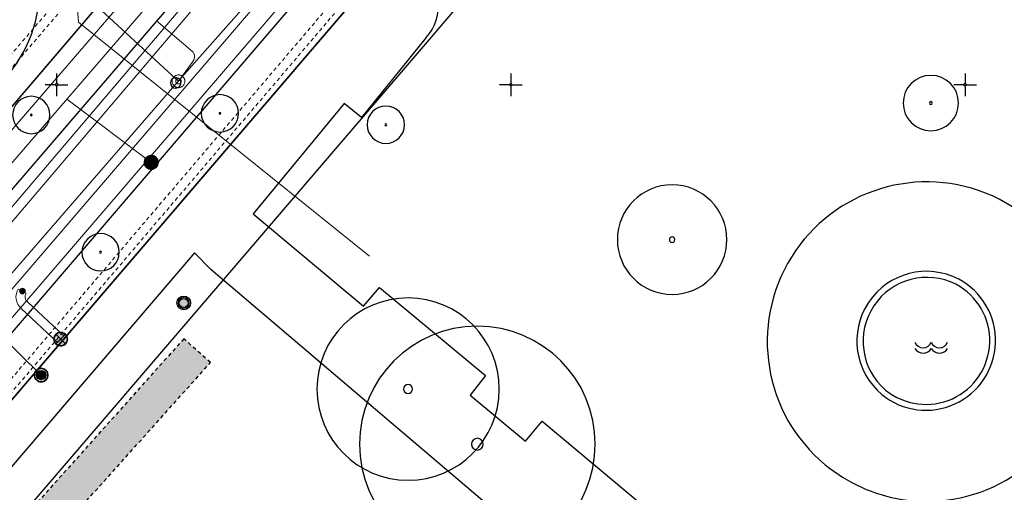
# Model space of a CAD drawing. Header units: metres. Extents: x 2695560 to 2696939, y 1260491 to 1262050.
# Tile 625 of 656: x 2696049 to 2696103, y 1261052 to 1261078. Entities that reach past the tile are written whole.
import ezdxf

# ---------------------------------------------------------------- set-up
doc = ezdxf.new("R2010")
doc.units = ezdxf.units.M
doc.linetypes.add('AUSGEZOGEN', pattern=[0])
doc.linetypes.add('VERDECKT2_S2', pattern=[0.36, 0.2, -0.16])
for name, color, linetype in [('XR$1$AV_Flächen (EO)', 7, 'AUSGEZOGEN'), ('XR$1$AV_Gebäudeflächen (EO)', 7, 'AUSGEZOGEN'), ('XR$1$AV_Koordinatennetzpunkte', 7, 'AUSGEZOGEN'), ('XR$1$AV_Linien (BB)', 7, 'AUSGEZOGEN'), ('XR$1$AV_Symbole (BB)', 7, 'AUSGEZOGEN'), ('XR$1$AW_LK_Schachtdeckel', 24, 'AUSGEZOGEN'), ('XR$1$EW_LK_Knoten', 1, 'AUSGEZOGEN'), ('XR$1$FM_LK_SW_TRASSEKNOTEN', 94, 'AUSGEZOGEN'), ('XR$1$GR_Baum', 94, 'AUSGEZOGEN'), ('XR$1$Liegenschaftsgrenzen', 7, 'AUSGEZOGEN'), ('XR$1$PFAW', 255, 'AUSGEZOGEN'), ('XR$1$PFEW', 255, 'AUSGEZOGEN'), ('XR$1$PFWA', 255, 'AUSGEZOGEN'), ('XR$1$RAEW', 8, 'AUSGEZOGEN'), ('XR$1$RP_Abstandslinie', 7, 'AUSGEZOGEN'), ('XR$1$WA_LK_Hydrant', 171, 'AUSGEZOGEN'), ('XR$1$WA_LK_Piezometer', 171, 'AUSGEZOGEN')]:
    doc.layers.add(name, color=color, linetype=linetype)
for name, color, linetype, lineweight in [('XR$2$ABW-Linie-R-genau', 4, 'AUSGEZOGEN', 18), ('XR$2$ABW-LinieFlaeche-R-genau', 4, 'AUSGEZOGEN', 18), ('XR$2$ABW-Punkt', 6, 'AUSGEZOGEN', 18), ('XR$2$ELE-Flaeche-oberirdisch', 1, 'AUSGEZOGEN', 18), ('XR$2$ELE-LinieFlaeche-genau', 1, 'AUSGEZOGEN', 18), ('XR$2$ELE-LinieFlaeche-ungenau', 1, 'VERDECKT2_S2', 18), ('XR$2$GAS-Linie-genau', 12, 'AUSGEZOGEN', 18), ('XR$2$KOM-Flaeche-U-oberirdisch', 91, 'AUSGEZOGEN', 18), ('XR$2$KOM-Linie-U-genau', 91, 'AUSGEZOGEN', 18), ('XR$2$WAS-Linie-genau', 5, 'AUSGEZOGEN', 18), ('XR$2$WAS-Punkt', 5, 'AUSGEZOGEN', 18)]:
    doc.layers.add(name, color=color, linetype=linetype, lineweight=lineweight)

# ---------------------------------------------------------------- blocks, each defined once
blk = doc.blocks.new('COMPLEXOBJECT_30')
at = {"layer": 'XR$1$AV_Linien (BB)', "color": 7, "linetype": 'AUSGEZOGEN', "transparency": 33554687}
for p, q in [((6071.351, 11085.468), (6072.466, 11084.499)), ((6109.39, 11077.952), (6110.651, 11079.489))]:
    blk.add_line(p, q, dxfattribs=at)
blk.add_lwpolyline([(6076.422, 11084.772), (6080.035, 11089.091), (6079.057, 11089.912), (6084.113, 11096.081), (6090.255, 11091.07), (6089.425, 11090.048), (6096.374, 11084.246), (6097.214, 11085.277), (6100.208, 11082.696), (6099.432, 11081.709), (6104.828, 11077.301)], dxfattribs=at)
for centre, radius, start, end in [((6074.321, 11086.414), 2.666, 225.9066, 321.9887), ((6106.809, 11079.729), 3.134, 230.7945, 325.4481)]:
    blk.add_arc(centre, radius, start, end, dxfattribs=at)
blk = doc.blocks.new('COMPLEXOBJECT_221')
at = {"layer": 'XR$1$AV_Linien (BB)', "color": 7, "linetype": 'AUSGEZOGEN', "transparency": 33554687}
blk.add_line((6037.52, 11062.1), (6053.8, 11081.13), dxfattribs=at)
blk.add_arc((6034.048, 11065.114), 4.597, 256.9491, 319.042, dxfattribs=at)
blk = doc.blocks.new('COMPLEXOBJECT_275')
at = {"layer": 'XR$1$AV_Linien (BB)', "color": 7, "linetype": 'AUSGEZOGEN', "transparency": 33554687}
for centre, radius, start, end in [((6097.898, 11060.873), 8.785, 261.0901, 230.451), ((6097.887, 11060.849), 8.759, 230.4055, 261.1357)]:
    blk.add_arc(centre, radius, start, end, dxfattribs=at)
blk = doc.blocks.new('COMPLEXOBJECT_609')
at = {"layer": 'XR$1$AV_Linien (BB)', "color": 7, "linetype": 'AUSGEZOGEN', "transparency": 33554687}
for centre, radius, start, end in [((6097.879, 11060.904), 3.835, 62.5322, 230.2294), ((6097.846, 11060.927), 3.831, 230.8253, 61.9363)]:
    blk.add_arc(centre, radius, start, end, dxfattribs=at)
blk = doc.blocks.new('COMPLEXOBJECT_620')
at = {"layer": 'XR$1$AV_Linien (BB)', "color": 7, "linetype": 'AUSGEZOGEN', "transparency": 33554687}
blk.add_lwpolyline([(6038.71, 11058.981), (6044.721, 11065.955), (6075.825, 11102.136)], dxfattribs=at)
for centre, radius, start, end in [((6071.677, 11105.427), 5.295, 321.5698, 323.8012), ((6034.513, 11061.805), 5.059, 225.1216, 326.0702)]:
    blk.add_arc(centre, radius, start, end, dxfattribs=at)
blk = doc.blocks.new('COMPLEXOBJECT_655')
at = {"layer": 'XR$1$AV_Linien (BB)', "color": 7, "linetype": 'AUSGEZOGEN', "transparency": 33554687}
blk.add_line((6068.772, 11082.458), (6069.904, 11081.523), dxfattribs=at)
for points in [[(6070.347, 11077.592), (6066.779, 11073.191), (6065.837, 11073.976), (6060.818, 11067.896), (6066.888, 11062.815), (6067.781, 11063.846), (6073.612, 11059.01), (6072.763, 11057.934), (6075.802, 11055.398), (6076.723, 11056.491), (6083.353, 11050.962)], [(6083.796, 11046.977), (6082.017, 11044.853), (6058.497, 11064.836), (6057.59, 11065.76), (6043.486, 11049.287), (6041.682, 11050.853)]]:
    blk.add_lwpolyline(points, dxfattribs=at)
for centre, radius, start, end in [((6068.363, 11079.359), 2.657, 318.315, 54.5445), ((6081.794, 11048.772), 2.689, 318.1311, 54.5556)]:
    blk.add_arc(centre, radius, start, end, dxfattribs=at)
blk = doc.blocks.new('COMPLEXOBJECT_665')
at = {"layer": 'XR$1$AV_Linien (BB)', "color": 7, "linetype": 'AUSGEZOGEN', "transparency": 33554687}
blk.add_lwpolyline([(6079.554, 11098.719), (6035.234, 11047.035), (5995.085, 11000.172)], dxfattribs=at)
blk = doc.blocks.new('COMPLEXOBJECT_884')
at = {"layer": 'XR$1$AV_Flächen (EO)', "color": 7, "linetype": 'AUSGEZOGEN', "transparency": 33554687}
for centre, radius, start, end in [((6097.879, 11060.904), 3.835, 62.5322, 230.2294), ((6097.846, 11060.927), 3.831, 230.8253, 61.9363)]:
    blk.add_arc(centre, radius, start, end, dxfattribs=at)
blk = doc.blocks.new('COMPLEXOBJECT_885')
at = {"layer": 'XR$1$AV_Flächen (EO)', "color": 7, "linetype": 'AUSGEZOGEN', "transparency": 33554687}
for centre, radius, start, end in [((6097.907, 11060.887), 3.519, 63.0748, 229.6451), ((6097.846, 11060.927), 3.511, 230.8274, 61.8925)]:
    blk.add_arc(centre, radius, start, end, dxfattribs=at)
blk = doc.blocks.new('COMPLEXOBJECT_1296')
at = {"layer": 'XR$1$Liegenschaftsgrenzen', "color": 7, "linetype": 'AUSGEZOGEN', "transparency": 33554687}
blk.add_lwpolyline([(6073.78, 11104.45), (6053.8, 11081.13), (6037.52, 11062.1)], dxfattribs=at)
blk.add_arc((6034.048, 11065.114), 4.597, 256.9491, 319.042, dxfattribs=at)
blk = doc.blocks.new('BAV2039')
at = {"color": 7, "transparency": 33554687}
for centre, radius, start, end in [((-0.225, 0.24375), 0.24375, 202.619865, 337.380135), ((0.225, 0.24375), 0.24375, 202.619865, 337.380135), ((-0.225, 0.115), 0.265, 211.890792, 328.109208), ((0.225, 0.115), 0.265, 211.890792, 328.109208)]:
    blk.add_arc(centre, radius, start, end, dxfattribs=at)
blk = doc.blocks.new('BAV2041')
at = {"color": 7, "transparency": 33554687}
for p, q in [((0, 0.5), (0, 0.05)), ((-0.05, 0), (-0.5, 0)), ((0.05, 0), (0.5, 0)), ((0, -0.05), (0, -0.5))]:
    blk.add_line(p, q, dxfattribs=at)
blk.add_circle((0, 0), 0.05, dxfattribs=at)
for start, end in [(90, 270), (270, 90)]:
    blk.add_arc((0, 0), 0.05, start, end, dxfattribs=at)
blk = doc.blocks.new('WBGR1')
at = {"color": 94, "transparency": 33554687}
for radius, start, end in [(1, 90, 270), (1, 270, 90), (0.05, 90, 270), (0.05, 270, 90)]:
    blk.add_arc((0, 0), radius, start, end, dxfattribs=at)
blk = doc.blocks.new('BAW2088')
at = {"layer": 'XR$1$PFAW', "transparency": 33554687}
blk.add_hatch(color=253, dxfattribs=at).paths.add_polyline_path([(0.51, 0), (0.5, 0.101), (0.47, 0.197), (0.421, 0.286), (0.355, 0.362), (0.275, 0.424), (0.184, 0.469), (0.086, 0.494), (-0.015, 0.499), (-0.115, 0.484), (-0.21, 0.449), (-0.296, 0.395), (-0.369, 0.326), (-0.427, 0.243), (-0.467, 0.15), (-0.487, 0.051), (-0.487, -0.051), (-0.467, -0.15), (-0.427, -0.243), (-0.369, -0.326), (-0.296, -0.395), (-0.21, -0.449), (-0.115, -0.484), (-0.015, -0.499), (0.086, -0.494), (0.184, -0.469), (0.275, -0.424), (0.355, -0.362), (0.421, -0.286), (0.47, -0.197), (0.5, -0.101)])
at = {"transparency": 33554687}
for start, end in [(91.19481, 268.80519), (268.80519, 91.19481)]:
    blk.add_arc((0.01, 0), 0.5, start, end, dxfattribs=at)
at = {"layer": 'XR$1$PFAW', "transparency": 33554687}
blk.add_circle((0.01, 0), 0.5, dxfattribs=at)
blk = doc.blocks.new('BWA2009')
at = {"true_color": 0x000000, "transparency": 33554687}
blk.add_hatch(color=18, dxfattribs=at).paths.add_polyline_path([(0.333, 0), (0.327, 0.067), (0.306, 0.131), (0.274, 0.19), (0.23, 0.242), (0.176, 0.283), (0.116, 0.313), (0.05, 0.329), (-0.017, 0.333), (-0.084, 0.323), (-0.147, 0.299), (-0.204, 0.264), (-0.253, 0.217), (-0.291, 0.162), (-0.318, 0.1), (-0.332, 0.034), (-0.332, -0.034), (-0.318, -0.1), (-0.291, -0.162), (-0.253, -0.217), (-0.204, -0.264), (-0.147, -0.299), (-0.084, -0.323), (-0.017, -0.333), (0.05, -0.329), (0.116, -0.313), (0.176, -0.283), (0.23, -0.242), (0.274, -0.19), (0.306, -0.131), (0.327, -0.067)])
at = {"layer": 'XR$1$PFWA', "transparency": 33554687}
blk.add_hatch(color=7, dxfattribs=at).paths.add_polyline_path([(0.5, 0), (0.49, 0.101), (0.459, 0.197), (0.41, 0.286), (0.344, 0.362), (0.264, 0.424), (0.174, 0.469), (0.076, 0.494), (-0.025, 0.499), (-0.125, 0.484), (-0.22, 0.449), (-0.306, 0.395), (-0.379, 0.326), (-0.437, 0.243), (-0.477, 0.15), (-0.497, 0.051), (-0.497, -0.051), (-0.477, -0.15), (-0.437, -0.243), (-0.379, -0.326), (-0.306, -0.395), (-0.22, -0.449), (-0.125, -0.484), (-0.025, -0.499), (0.076, -0.494), (0.174, -0.469), (0.264, -0.424), (0.344, -0.362), (0.41, -0.286), (0.459, -0.197), (0.49, -0.101)])
at = {"transparency": 33554687}
blk.add_circle((0, 0), 0.333, dxfattribs=at)
for start, end in [(90, 180), (180, 270), (0, 90), (270, 0)]:
    blk.add_arc((0, 0), 0.5, start, end, dxfattribs=at)
at = {"layer": 'XR$1$PFWA', "transparency": 33554687}
blk.add_circle((0, 0), 0.5, dxfattribs=at)
blk = doc.blocks.new('BWA1376')
at = {"true_color": 0x000000, "transparency": 33554687}
h = blk.add_hatch(color=18, dxfattribs=at)
h.paths.add_polyline_path([(0.5, 0), (0.49, 0.101), (0.459, 0.197), (0.41, 0.286), (0.344, 0.362), (0.264, 0.424), (0.174, 0.469), (0.076, 0.494), (-0.025, 0.499), (-0.125, 0.484), (-0.22, 0.449), (-0.306, 0.395), (-0.379, 0.326), (-0.437, 0.243), (-0.477, 0.15), (-0.497, 0.051), (-0.497, -0.051), (-0.477, -0.15), (-0.437, -0.243), (-0.379, -0.326), (-0.306, -0.395), (-0.22, -0.449), (-0.125, -0.484), (-0.025, -0.499), (0.076, -0.494), (0.174, -0.469), (0.264, -0.424), (0.344, -0.362), (0.41, -0.286), (0.459, -0.197), (0.49, -0.101)])
h.paths.add_polyline_path([(0.326, 0.067), (0.333, 0), (0.326, -0.067), (0.306, -0.131), (0.273, -0.19), (0.229, -0.241), (0.176, -0.283), (0.116, -0.312), (0.05, -0.329), (-0.017, -0.333), (-0.083, -0.322), (-0.147, -0.299), (-0.204, -0.263), (-0.253, -0.217), (-0.291, -0.162), (-0.318, -0.1), (-0.331, -0.034), (-0.331, 0.034), (-0.318, 0.1), (-0.291, 0.162), (-0.253, 0.217), (-0.204, 0.263), (-0.147, 0.299), (-0.083, 0.322), (-0.017, 0.333), (0.05, 0.329), (0.116, 0.312), (0.176, 0.283), (0.229, 0.241), (0.273, 0.19), (0.306, 0.131)], flags=16)
at = {"layer": 'XR$1$PFWA', "transparency": 33554687}
blk.add_hatch(color=7, dxfattribs=at).paths.add_polyline_path([(0.5, 0), (0.49, 0.101), (0.459, 0.197), (0.41, 0.286), (0.344, 0.362), (0.264, 0.424), (0.174, 0.469), (0.076, 0.494), (-0.025, 0.499), (-0.125, 0.484), (-0.22, 0.449), (-0.306, 0.395), (-0.379, 0.326), (-0.437, 0.243), (-0.477, 0.15), (-0.497, 0.051), (-0.497, -0.051), (-0.477, -0.15), (-0.437, -0.243), (-0.379, -0.326), (-0.306, -0.395), (-0.22, -0.449), (-0.125, -0.484), (-0.025, -0.499), (0.076, -0.494), (0.174, -0.469), (0.264, -0.424), (0.344, -0.362), (0.41, -0.286), (0.459, -0.197), (0.49, -0.101)])
at = {"transparency": 33554687}
for radius in [0.5, 0.333]:
    blk.add_circle((0, 0), radius, dxfattribs=at)
blk = doc.blocks.new('BEWLP2549_S')
at = {"layer": 'XR$1$PFEW', "transparency": 33554687}
blk.add_hatch(color=7, dxfattribs=at).paths.add_polyline_path([(0.5, 0), (0.49, 0.101), (0.459, 0.197), (0.41, 0.286), (0.344, 0.362), (0.264, 0.424), (0.174, 0.469), (0.076, 0.494), (-0.025, 0.499), (-0.125, 0.484), (-0.22, 0.449), (-0.306, 0.395), (-0.379, 0.326), (-0.437, 0.243), (-0.477, 0.15), (-0.497, 0.051), (-0.497, -0.051), (-0.477, -0.15), (-0.437, -0.243), (-0.379, -0.326), (-0.306, -0.395), (-0.22, -0.449), (-0.125, -0.484), (-0.025, -0.499), (0.076, -0.494), (0.174, -0.469), (0.264, -0.424), (0.344, -0.362), (0.41, -0.286), (0.459, -0.197), (0.49, -0.101)])
at = {"color": 1, "transparency": 33554687}
for p, q in [((0.354, -0.354), (-0.354, 0.354)), ((-0.354, -0.354), (0.354, 0.354))]:
    blk.add_line(p, q, dxfattribs=at)
for start, end in [(91.38095, 268.61905), (268.61905, 91.38095)]:
    blk.add_arc((0, 0), 0.5, start, end, dxfattribs=at)
at = {"layer": 'XR$1$PFEW', "transparency": 33554687}
blk.add_circle((0, 0), 0.5, dxfattribs=at)
blk = doc.blocks.new('BEW957')
at = {"layer": 'XR$1$RAEW', "transparency": 33554687}
blk.add_hatch(color=1, dxfattribs=at).paths.add_polyline_path([(-0.5, 0), (-0.5, -0.05), (-0.49, -0.1), (-0.48, -0.15), (-0.46, -0.2), (-0.44, -0.24), (-0.41, -0.29), (-0.38, -0.33), (-0.34, -0.36), (-0.31, -0.4), (-0.26, -0.42), (-0.22, -0.45), (-0.17, -0.47), (-0.13, -0.48), (-0.08, -0.49), (-0.03, -0.5), (0.03, -0.5), (0.08, -0.49), (0.13, -0.48), (0.17, -0.47), (0.22, -0.45), (0.26, -0.42), (0.31, -0.4), (0.34, -0.36), (0.38, -0.33), (0.41, -0.29), (0.44, -0.24), (0.46, -0.2), (0.48, -0.15), (0.49, -0.1), (0.5, -0.05), (0.5, 0), (0.5, 0.05), (0.49, 0.1), (0.48, 0.15), (0.46, 0.2), (0.44, 0.24), (0.41, 0.29), (0.38, 0.33), (0.34, 0.36), (0.31, 0.4), (0.26, 0.42), (0.22, 0.45), (0.17, 0.47), (0.13, 0.48), (0.08, 0.49), (0.03, 0.5), (-0.03, 0.5), (-0.08, 0.49), (-0.13, 0.48), (-0.17, 0.47), (-0.22, 0.45), (-0.26, 0.42), (-0.31, 0.4), (-0.34, 0.36), (-0.38, 0.33), (-0.41, 0.29), (-0.44, 0.24), (-0.46, 0.2), (-0.48, 0.15), (-0.49, 0.1), (-0.5, 0.05)])
at = {"color": 1, "transparency": 33554687}
for start, end in [(90, 180), (180, 270), (0, 90), (270, 0)]:
    blk.add_arc((0, 0), 0.5, start, end, dxfattribs=at)
at = {"layer": 'XR$1$RAEW', "color": 1, "transparency": 33554687}
blk.add_circle((0, 0), 0.5, dxfattribs=at)
blk = doc.blocks.new('BWFM16')
at = {"color": 94, "transparency": 33554687}
for start, end in [(91.19481, 268.80519), (268.80519, 91.19481)]:
    blk.add_arc((0.01, 0), 0.5, start, end, dxfattribs=at)
blk = doc.blocks.new('WAS-OBERFLURHYDRANT')
at = {"layer": 'XR$2$WAS-Punkt', "linetype": 'AUSGEZOGEN', "transparency": 33554687}
blk.add_hatch(color=5, dxfattribs=at).paths.add_polyline_path([(0, -200), (20, -199), (40, -196), (60, -191), (79, -184), (97, -175), (114, -164), (130, -152), (145, -138), (158, -122), (170, -106), (180, -88), (188, -69), (194, -50), (198, -30), (200, -10), (200, 10), (198, 30), (194, 50), (188, 69), (180, 88), (170, 106), (158, 122), (145, 138), (130, 152), (114, 164), (97, 175), (79, 184), (60, 191), (40, 196), (20, 199), (0, 200), (-20, 199), (-40, 196), (-60, 191), (-79, 184), (-97, 175), (-114, 164), (-130, 152), (-145, 138), (-158, 122), (-170, 106), (-180, 88), (-188, 69), (-194, 50), (-198, 30), (-200, 10), (-200, -10), (-198, -30), (-194, -50), (-188, -69), (-180, -88), (-170, -106), (-158, -122), (-145, -138), (-130, -152), (-114, -164), (-97, -175), (-79, -184), (-60, -191), (-40, -196), (-20, -199)])
at = {"layer": 'XR$2$WAS-Punkt', "linetype": 'AUSGEZOGEN', "lineweight": 25, "transparency": 33554687}
for points in [[(-196, 39, 2500), (0, 0, 2500), (-200, 0, 2500)], [(-196, 39), (0, 0), (-200, 0)], [(-196, 39, 2500), (-196, 39), (-200, 0), (-200, 0, 2500)], [(-200, 0, 2500), (0, 0, 2500), (-196, -39, 2500)], [(-200, 0), (0, 0), (-196, -39)], [(-185, 77, 2500), (0, 0, 2500), (-196, 39, 2500)], [(-185, 77), (0, 0), (-196, 39)], [(-185, 77, 2500), (-185, 77), (-196, 39), (-196, 39, 2500)], [(-196, -39, 2500), (0, 0, 2500), (-185, -77, 2500)], [(-196, -39), (0, 0), (-185, -77)], [(-166, 111, 2500), (0, 0, 2500), (-185, 77, 2500)], [(-166, 111), (0, 0), (-185, 77)], [(-166, 111, 2500), (-166, 111), (-185, 77), (-185, 77, 2500)], [(-185, -77, 2500), (0, 0, 2500), (-166, -111, 2500)], [(-185, -77), (0, 0), (-166, -111)], [(-141, 141, 2500), (0, 0, 2500), (-166, 111, 2500)], [(-141, 141), (0, 0), (-166, 111)], [(-141, 141, 2500), (-141, 141), (-166, 111), (-166, 111, 2500)], [(-166, -111, 2500), (0, 0, 2500), (-141, -141, 2500)], [(-166, -111), (0, 0), (-141, -141)], [(-111, 166, 2500), (0, 0, 2500), (-141, 141, 2500)], [(-111, 166), (0, 0), (-141, 141)], [(-111, 166, 2500), (-111, 166), (-141, 141), (-141, 141, 2500)], [(-141, -141, 2500), (0, 0, 2500), (-111, -166, 2500)], [(-141, -141), (0, 0), (-111, -166)], [(-77, 185, 2500), (0, 0, 2500), (-111, 166, 2500)], [(-77, 185), (0, 0), (-111, 166)], [(-77, 185, 2500), (-77, 185), (-111, 166), (-111, 166, 2500)], [(-111, -166, 2500), (0, 0, 2500), (-77, -185, 2500)], [(-111, -166), (0, 0), (-77, -185)], [(-39, 196, 2500), (0, 0, 2500), (-77, 185, 2500)], [(-39, 196), (0, 0), (-77, 185)], [(-39, 196, 2500), (-39, 196), (-77, 185), (-77, 185, 2500)], [(-77, -185, 2500), (0, 0, 2500), (-39, -196, 2500)], [(-77, -185), (0, 0), (-39, -196)], [(0, 200, 2500), (0, 0, 2500), (-39, 196, 2500)], [(0, 200), (0, 0), (-39, 196)], [(0, 200, 2500), (0, 200), (-39, 196), (-39, 196, 2500)], [(-39, -196, 2500), (0, 0, 2500), (0, -200, 2500)], [(-39, -196), (0, 0), (0, -200)], [(39, 196, 2500), (0, 0, 2500), (0, 200, 2500)], [(39, 196), (0, 0), (0, 200)], [(39, 196, 2500), (39, 196), (0, 200), (0, 200, 2500)], [(77, 185, 2500), (0, 0, 2500), (39, 196, 2500)], [(77, 185), (0, 0), (39, 196)], [(111, 166, 2500), (0, 0, 2500), (77, 185, 2500)], [(111, 166), (0, 0), (77, 185)], [(141, 141, 2500), (0, 0, 2500), (111, 166, 2500)], [(141, 141), (0, 0), (111, 166)], [(166, 111, 2500), (0, 0, 2500), (141, 141, 2500)], [(166, 111), (0, 0), (141, 141)], [(185, 77, 2500), (0, 0, 2500), (166, 111, 2500)], [(185, 77), (0, 0), (166, 111)], [(196, 39, 2500), (0, 0, 2500), (185, 77, 2500)], [(196, 39), (0, 0), (185, 77)], [(200, 0, 2500), (0, 0, 2500), (196, 39, 2500)], [(200, 0), (0, 0), (196, 39)], [(0, -200, 2500), (0, 0, 2500), (39, -196, 2500)], [(39, -196, 2500), (0, 0, 2500), (77, -185, 2500)], [(77, -185, 2500), (0, 0, 2500), (111, -166, 2500)], [(111, -166, 2500), (0, 0, 2500), (141, -141, 2500)], [(141, -141, 2500), (0, 0, 2500), (166, -111, 2500)], [(166, -111, 2500), (0, 0, 2500), (185, -77, 2500)], [(185, -77, 2500), (0, 0, 2500), (196, -39, 2500)], [(196, -39, 2500), (0, 0, 2500), (200, 0, 2500)], [(0, -200), (0, 0), (39, -196)], [(39, -196), (0, 0), (77, -185)], [(77, -185), (0, 0), (111, -166)], [(111, -166), (0, 0), (141, -141)], [(141, -141), (0, 0), (166, -111)], [(166, -111), (0, 0), (185, -77)], [(185, -77), (0, 0), (196, -39)], [(196, -39), (0, 0), (200, 0)], [(77, 185, 2500), (77, 185), (39, 196), (39, 196, 2500)], [(111, 166, 2500), (111, 166), (77, 185), (77, 185, 2500)], [(141, 141, 2500), (141, 141), (111, 166), (111, 166, 2500)], [(166, 111, 2500), (166, 111), (141, 141), (141, 141, 2500)], [(185, 77, 2500), (185, 77), (166, 111), (166, 111, 2500)], [(196, 39, 2500), (196, 39), (185, 77), (185, 77, 2500)], [(200, 0, 2500), (200, 0), (196, 39), (196, 39, 2500)], [(-200, 0, 2500), (-200, 0), (-196, -39), (-196, -39, 2500)], [(-196, -39, 2500), (-196, -39), (-185, -77), (-185, -77, 2500)], [(-185, -77, 2500), (-185, -77), (-166, -111), (-166, -111, 2500)], [(-166, -111, 2500), (-166, -111), (-141, -141), (-141, -141, 2500)], [(-141, -141, 2500), (-141, -141), (-111, -166), (-111, -166, 2500)], [(-111, -166, 2500), (-111, -166), (-77, -185), (-77, -185, 2500)], [(-77, -185, 2500), (-77, -185), (-39, -196), (-39, -196, 2500)], [(-39, -196, 2500), (-39, -196), (0, -200), (0, -200, 2500)], [(0, -200, 2500), (0, -200), (39, -196), (39, -196, 2500)], [(39, -196, 2500), (39, -196), (77, -185), (77, -185, 2500)], [(77, -185, 2500), (77, -185), (111, -166), (111, -166, 2500)], [(111, -166, 2500), (111, -166), (141, -141), (141, -141, 2500)], [(141, -141, 2500), (141, -141), (166, -111), (166, -111, 2500)], [(166, -111, 2500), (166, -111), (185, -77), (185, -77, 2500)], [(185, -77, 2500), (185, -77), (196, -39), (196, -39, 2500)], [(196, -39, 2500), (196, -39), (200, 0), (200, 0, 2500)]]:
    blk.add_3dface(points, dxfattribs=at)
blk = doc.blocks.new('WAS-SCHACHT')
at = {"layer": 'XR$2$WAS-Punkt', "linetype": 'AUSGEZOGEN', "transparency": 33554687}
blk.add_circle((0, 0, 502500), 300, dxfattribs=at)
blk = doc.blocks.new('ABW-SCHLAMMSAMMLER_RUND')
at = {"layer": 'XR$2$ABW-Punkt', "linetype": 'AUSGEZOGEN', "lineweight": 13, "transparency": 33554687}
for p, q in [((-70, 75, 2500), (70, 75, 2500)), ((-70, -75, 2500), (70, -75, 2500))]:
    blk.add_line(p, q, dxfattribs=at)
blk.add_polyline3d([(90, 0, 2500), (0, 0, 2500), (-90, 0, 2500)], dxfattribs=at)
at = {"layer": 'XR$2$ABW-Punkt', "linetype": 'AUSGEZOGEN', "lineweight": 25, "transparency": 33554687}
for points in [[(-147, 29, 2500), (0, 0, 2500), (-150, 0, 2500)], [(-147, 29), (0, 0), (-150, 0)], [(-147, 29, 2500), (-147, 29), (-150, 0), (-150, 0, 2500)], [(-150, 0, 2500), (0, 0, 2500), (-147, -29, 2500)], [(-150, 0), (0, 0), (-147, -29)], [(-139, 57, 2500), (0, 0, 2500), (-147, 29, 2500)], [(-139, 57), (0, 0), (-147, 29)], [(-139, 57, 2500), (-139, 57), (-147, 29), (-147, 29, 2500)], [(-147, -29, 2500), (0, 0, 2500), (-139, -57, 2500)], [(-147, -29), (0, 0), (-139, -57)], [(-125, 83, 2500), (0, 0, 2500), (-139, 57, 2500)], [(-125, 83), (0, 0), (-139, 57)], [(-125, 83, 2500), (-125, 83), (-139, 57), (-139, 57, 2500)], [(-139, -57, 2500), (0, 0, 2500), (-125, -83, 2500)], [(-139, -57), (0, 0), (-125, -83)], [(-106, 106, 2500), (0, 0, 2500), (-125, 83, 2500)], [(-106, 106), (0, 0), (-125, 83)], [(-106, 106, 2500), (-106, 106), (-125, 83), (-125, 83, 2500)], [(-125, -83, 2500), (0, 0, 2500), (-106, -106, 2500)], [(-125, -83), (0, 0), (-106, -106)], [(-83, 125, 2500), (0, 0, 2500), (-106, 106, 2500)], [(-83, 125), (0, 0), (-106, 106)], [(-83, 125, 2500), (-83, 125), (-106, 106), (-106, 106, 2500)], [(-106, -106, 2500), (0, 0, 2500), (-83, -125, 2500)], [(-106, -106), (0, 0), (-83, -125)], [(-57, 139, 2500), (0, 0, 2500), (-83, 125, 2500)], [(-57, 139), (0, 0), (-83, 125)], [(-57, 139, 2500), (-57, 139), (-83, 125), (-83, 125, 2500)], [(-83, -125, 2500), (0, 0, 2500), (-57, -139, 2500)], [(-83, -125), (0, 0), (-57, -139)], [(-29, 147, 2500), (0, 0, 2500), (-57, 139, 2500)], [(-29, 147), (0, 0), (-57, 139)], [(-29, 147, 2500), (-29, 147), (-57, 139), (-57, 139, 2500)], [(-57, -139, 2500), (0, 0, 2500), (-29, -147, 2500)], [(-57, -139), (0, 0), (-29, -147)], [(0, 150, 2500), (0, 0, 2500), (-29, 147, 2500)], [(0, 150), (0, 0), (-29, 147)], [(0, 150, 2500), (0, 150), (-29, 147), (-29, 147, 2500)], [(-29, -147, 2500), (0, 0, 2500), (0, -150, 2500)], [(-29, -147), (0, 0), (0, -150)], [(29, 147, 2500), (0, 0, 2500), (0, 150, 2500)], [(29, 147), (0, 0), (0, 150)], [(29, 147, 2500), (29, 147), (0, 150), (0, 150, 2500)], [(57, 139, 2500), (0, 0, 2500), (29, 147, 2500)], [(57, 139), (0, 0), (29, 147)], [(83, 125, 2500), (0, 0, 2500), (57, 139, 2500)], [(83, 125), (0, 0), (57, 139)], [(106, 106, 2500), (0, 0, 2500), (83, 125, 2500)], [(106, 106), (0, 0), (83, 125)], [(125, 83, 2500), (0, 0, 2500), (106, 106, 2500)], [(125, 83), (0, 0), (106, 106)], [(139, 57, 2500), (0, 0, 2500), (125, 83, 2500)], [(139, 57), (0, 0), (125, 83)], [(147, 29, 2500), (0, 0, 2500), (139, 57, 2500)], [(147, 29), (0, 0), (139, 57)], [(150, 0, 2500), (0, 0, 2500), (147, 29, 2500)], [(150, 0), (0, 0), (147, 29)], [(0, -150, 2500), (0, 0, 2500), (29, -147, 2500)], [(29, -147, 2500), (0, 0, 2500), (57, -139, 2500)], [(57, -139, 2500), (0, 0, 2500), (83, -125, 2500)], [(83, -125, 2500), (0, 0, 2500), (106, -106, 2500)], [(106, -106, 2500), (0, 0, 2500), (125, -83, 2500)], [(125, -83, 2500), (0, 0, 2500), (139, -57, 2500)], [(139, -57, 2500), (0, 0, 2500), (147, -29, 2500)], [(147, -29, 2500), (0, 0, 2500), (150, 0, 2500)], [(0, -150), (0, 0), (29, -147)], [(29, -147), (0, 0), (57, -139)], [(57, -139), (0, 0), (83, -125)], [(83, -125), (0, 0), (106, -106)], [(106, -106), (0, 0), (125, -83)], [(125, -83), (0, 0), (139, -57)], [(139, -57), (0, 0), (147, -29)], [(147, -29), (0, 0), (150, 0)], [(57, 139, 2500), (57, 139), (29, 147), (29, 147, 2500)], [(83, 125, 2500), (83, 125), (57, 139), (57, 139, 2500)], [(106, 106, 2500), (106, 106), (83, 125), (83, 125, 2500)], [(125, 83, 2500), (125, 83), (106, 106), (106, 106, 2500)], [(139, 57, 2500), (139, 57), (125, 83), (125, 83, 2500)], [(147, 29, 2500), (147, 29), (139, 57), (139, 57, 2500)], [(150, 0, 2500), (150, 0), (147, 29), (147, 29, 2500)], [(-150, 0, 2500), (-150, 0), (-147, -29), (-147, -29, 2500)], [(-147, -29, 2500), (-147, -29), (-139, -57), (-139, -57, 2500)], [(-139, -57, 2500), (-139, -57), (-125, -83), (-125, -83, 2500)], [(-125, -83, 2500), (-125, -83), (-106, -106), (-106, -106, 2500)], [(-106, -106, 2500), (-106, -106), (-83, -125), (-83, -125, 2500)], [(-83, -125, 2500), (-83, -125), (-57, -139), (-57, -139, 2500)], [(-57, -139, 2500), (-57, -139), (-29, -147), (-29, -147, 2500)], [(-29, -147, 2500), (-29, -147), (0, -150), (0, -150, 2500)], [(0, -150, 2500), (0, -150), (29, -147), (29, -147, 2500)], [(29, -147, 2500), (29, -147), (57, -139), (57, -139, 2500)], [(57, -139, 2500), (57, -139), (83, -125), (83, -125, 2500)], [(83, -125, 2500), (83, -125), (106, -106), (106, -106, 2500)], [(106, -106, 2500), (106, -106), (125, -83), (125, -83, 2500)], [(125, -83, 2500), (125, -83), (139, -57), (139, -57, 2500)], [(139, -57, 2500), (139, -57), (147, -29), (147, -29, 2500)], [(147, -29, 2500), (147, -29), (150, 0), (150, 0, 2500)]]:
    blk.add_3dface(points, dxfattribs=at)
blk = doc.blocks.new('ABW-DECKEL')
at = {"layer": 'XR$2$ABW-Punkt', "linetype": 'AUSGEZOGEN', "lineweight": 25, "transparency": 33554687}
for points in [[(-343, 68, 2500), (0, 0, 2500), (-350, 0, 2500)], [(-343, 68), (0, 0), (-350, 0)], [(-343, 68, 2500), (-343, 68), (-350, 0), (-350, 0, 2500)], [(-350, 0, 2500), (0, 0, 2500), (-343, -68, 2500)], [(-350, 0), (0, 0), (-343, -68)], [(-323, 134, 2500), (0, 0, 2500), (-343, 68, 2500)], [(-323, 134), (0, 0), (-343, 68)], [(-323, 134, 2500), (-323, 134), (-343, 68), (-343, 68, 2500)], [(-343, -68, 2500), (0, 0, 2500), (-323, -134, 2500)], [(-343, -68), (0, 0), (-323, -134)], [(-291, 194, 2500), (0, 0, 2500), (-323, 134, 2500)], [(-291, 194), (0, 0), (-323, 134)], [(-291, 194, 2500), (-291, 194), (-323, 134), (-323, 134, 2500)], [(-323, -134, 2500), (0, 0, 2500), (-291, -194, 2500)], [(-323, -134), (0, 0), (-291, -194)], [(-247, 247, 2500), (0, 0, 2500), (-291, 194, 2500)], [(-247, 247), (0, 0), (-291, 194)], [(-247, 247, 2500), (-247, 247), (-291, 194), (-291, 194, 2500)], [(-291, -194, 2500), (0, 0, 2500), (-247, -247, 2500)], [(-291, -194), (0, 0), (-247, -247)], [(-194, 291, 2500), (0, 0, 2500), (-247, 247, 2500)], [(-194, 291), (0, 0), (-247, 247)], [(-194, 291, 2500), (-194, 291), (-247, 247), (-247, 247, 2500)], [(-247, -247, 2500), (0, 0, 2500), (-194, -291, 2500)], [(-247, -247), (0, 0), (-194, -291)], [(-134, 323, 2500), (0, 0, 2500), (-194, 291, 2500)], [(-134, 323), (0, 0), (-194, 291)], [(-134, 323, 2500), (-134, 323), (-194, 291), (-194, 291, 2500)], [(-194, -291, 2500), (0, 0, 2500), (-134, -323, 2500)], [(-194, -291), (0, 0), (-134, -323)], [(-68, 343, 2500), (0, 0, 2500), (-134, 323, 2500)], [(-68, 343), (0, 0), (-134, 323)], [(-68, 343, 2500), (-68, 343), (-134, 323), (-134, 323, 2500)], [(-134, -323, 2500), (0, 0, 2500), (-68, -343, 2500)], [(-134, -323), (0, 0), (-68, -343)], [(0, 350, 2500), (0, 0, 2500), (-68, 343, 2500)], [(0, 350), (0, 0), (-68, 343)], [(0, 350, 2500), (0, 350), (-68, 343), (-68, 343, 2500)], [(-68, -343, 2500), (0, 0, 2500), (0, -350, 2500)], [(-68, -343), (0, 0), (0, -350)], [(68, 343, 2500), (0, 0, 2500), (0, 350, 2500)], [(68, 343), (0, 0), (0, 350)], [(68, 343, 2500), (68, 343), (0, 350), (0, 350, 2500)], [(134, 323, 2500), (0, 0, 2500), (68, 343, 2500)], [(134, 323), (0, 0), (68, 343)], [(194, 291, 2500), (0, 0, 2500), (134, 323, 2500)], [(194, 291), (0, 0), (134, 323)], [(247, 247, 2500), (0, 0, 2500), (194, 291, 2500)], [(247, 247), (0, 0), (194, 291)], [(291, 194, 2500), (0, 0, 2500), (247, 247, 2500)], [(291, 194), (0, 0), (247, 247)], [(323, 134, 2500), (0, 0, 2500), (291, 194, 2500)], [(323, 134), (0, 0), (291, 194)], [(343, 68, 2500), (0, 0, 2500), (323, 134, 2500)], [(343, 68), (0, 0), (323, 134)], [(350, 0, 2500), (0, 0, 2500), (343, 68, 2500)], [(350, 0), (0, 0), (343, 68)], [(0, -350, 2500), (0, 0, 2500), (68, -343, 2500)], [(68, -343, 2500), (0, 0, 2500), (134, -323, 2500)], [(134, -323, 2500), (0, 0, 2500), (194, -291, 2500)], [(194, -291, 2500), (0, 0, 2500), (247, -247, 2500)], [(247, -247, 2500), (0, 0, 2500), (291, -194, 2500)], [(291, -194, 2500), (0, 0, 2500), (323, -134, 2500)], [(323, -134, 2500), (0, 0, 2500), (343, -68, 2500)], [(343, -68, 2500), (0, 0, 2500), (350, 0, 2500)], [(0, -350), (0, 0), (68, -343)], [(68, -343), (0, 0), (134, -323)], [(134, -323), (0, 0), (194, -291)], [(194, -291), (0, 0), (247, -247)], [(247, -247), (0, 0), (291, -194)], [(291, -194), (0, 0), (323, -134)], [(323, -134), (0, 0), (343, -68)], [(343, -68), (0, 0), (350, 0)], [(134, 323, 2500), (134, 323), (68, 343), (68, 343, 2500)], [(194, 291, 2500), (194, 291), (134, 323), (134, 323, 2500)], [(247, 247, 2500), (247, 247), (194, 291), (194, 291, 2500)], [(291, 194, 2500), (291, 194), (247, 247), (247, 247, 2500)], [(323, 134, 2500), (323, 134), (291, 194), (291, 194, 2500)], [(343, 68, 2500), (343, 68), (323, 134), (323, 134, 2500)], [(350, 0, 2500), (350, 0), (343, 68), (343, 68, 2500)], [(-350, 0, 2500), (-350, 0), (-343, -68), (-343, -68, 2500)], [(-343, -68, 2500), (-343, -68), (-323, -134), (-323, -134, 2500)], [(-323, -134, 2500), (-323, -134), (-291, -194), (-291, -194, 2500)], [(-291, -194, 2500), (-291, -194), (-247, -247), (-247, -247, 2500)], [(-247, -247, 2500), (-247, -247), (-194, -291), (-194, -291, 2500)], [(-194, -291, 2500), (-194, -291), (-134, -323), (-134, -323, 2500)], [(-134, -323, 2500), (-134, -323), (-68, -343), (-68, -343, 2500)], [(-68, -343, 2500), (-68, -343), (0, -350), (0, -350, 2500)], [(0, -350, 2500), (0, -350), (68, -343), (68, -343, 2500)], [(68, -343, 2500), (68, -343), (134, -323), (134, -323, 2500)], [(134, -323, 2500), (134, -323), (194, -291), (194, -291, 2500)], [(194, -291, 2500), (194, -291), (247, -247), (247, -247, 2500)], [(247, -247, 2500), (247, -247), (291, -194), (291, -194, 2500)], [(291, -194, 2500), (291, -194), (323, -134), (323, -134, 2500)], [(323, -134, 2500), (323, -134), (343, -68), (343, -68, 2500)], [(343, -68, 2500), (343, -68), (350, 0), (350, 0, 2500)]]:
    blk.add_3dface(points, dxfattribs=at)

msp = doc.modelspace()

# ---------------------------------------------------------------- hatches: boundary and pattern name
at = {"layer": 'XR$1$AV_Gebäudeflächen (EO)', "true_color": 0xebebeb, "transparency": 33554687}
msp.add_hatch(color=7, dxfattribs=at).paths.add_polyline_path([(2696051.418, 1261050.582), (2696059.437, 1261059.527), (2696057.977, 1261060.844), (2696049.972, 1261051.901)])

# ---------------------------------------------------------------- linework, layer by layer
at = {"layer": 'XR$1$AV_Flächen (EO)', "color": 7, "linetype": 'VERDECKT2_S2', "transparency": 33554687}
msp.add_lwpolyline([(2696051.418, 1261050.582), (2696059.437, 1261059.527), (2696057.977, 1261060.844), (2696049.972, 1261051.901), (2696051.418, 1261050.582)], close=True, dxfattribs=at)
at = {"layer": 'XR$1$AV_Linien (BB)', "color": 7, "linetype": 'AUSGEZOGEN', "transparency": 33554687}
msp.add_line((2696046.803, 1261055.505), (2696069.742, 1261082.268), dxfattribs=at)
at = {"layer": 'XR$1$Liegenschaftsgrenzen', "color": 7, "linetype": 'AUSGEZOGEN', "transparency": 33554687}
msp.add_line((2696082.24, 1261096.85), (2696039.35, 1261046.81), dxfattribs=at)
at = {"layer": 'XR$1$RP_Abstandslinie', "color": 7, "linetype": 'AUSGEZOGEN', "transparency": 33554687}
msp.add_lwpolyline([(2696134.88, 1261056.31), (2696086.3, 1261094.61), (2696057.51, 1261061.02), (2696028.87, 1261027.61), (2696004.507, 1260999.152)], dxfattribs=at)
at = {"layer": 'XR$2$ABW-Linie-R-genau', "linetype": 'AUSGEZOGEN', "transparency": 33554687}
msp.add_line((2696056.173, 1261070.534), (2696051.545, 1261074.011), dxfattribs=at)
at = {"layer": 'XR$2$ABW-LinieFlaeche-R-genau', "linetype": 'AUSGEZOGEN', "transparency": 33554687}
msp.add_lwpolyline([(2696043.138, 1261064.294), (2696068.198, 1261093.332), (2696068.198, 1261095.168), (2696042.23, 1261065.078), (2696043.138, 1261064.294)], close=True, dxfattribs=at)
at = {"layer": 'XR$2$ELE-Flaeche-oberirdisch', "transparency": 33554687}
msp.add_lwpolyline([(2696048.108, 1261061.522), (2696068.198, 1261084.915), (2696068.198, 1261086.511), (2696047.31, 1261062.19)], dxfattribs=at)
at = {"layer": 'XR$2$ELE-LinieFlaeche-genau', "linetype": 'AUSGEZOGEN', "transparency": 33554687}
msp.add_lwpolyline([(2696051.02, 1261060.632), (2696049.017, 1261062.507), (2696048.924, 1261062.605), (2696048.839, 1261062.73), (2696048.779, 1261062.87), (2696048.745, 1261063.018), (2696048.738, 1261063.169), (2696048.758, 1261063.32), (2696048.805, 1261063.463), (2696048.865, 1261063.576), (2696049.307, 1261063.342), (2696049.267, 1261063.267), (2696049.248, 1261063.208), (2696049.24, 1261063.147), (2696049.243, 1261063.086), (2696049.257, 1261063.026), (2696049.281, 1261062.97), (2696049.314, 1261062.919), (2696049.369, 1261062.863), (2696051.362, 1261060.998), (2696051.02, 1261060.632)], close=True, dxfattribs=at)
at = {"layer": 'XR$2$ELE-LinieFlaeche-ungenau', "linetype": 'VERDECKT2_S2', "transparency": 33554687}
for points in [[(2696068.198, 1261099.497), (2696046.074, 1261073.672), (2696038.948, 1261065.277), (2696038.284, 1261064.462), (2696038.672, 1261064.146), (2696039.332, 1261064.957), (2696046.454, 1261073.348), (2696068.198, 1261098.728), (2696068.198, 1261099.497)], [(2696068.198, 1261081.771), (2696047.782, 1261057.819), (2696047.29, 1261057.269), (2696047.662, 1261056.935), (2696048.158, 1261057.491), (2696068.198, 1261081.001), (2696068.198, 1261081.771)]]:
    msp.add_lwpolyline(points, close=True, dxfattribs=at)
at = {"layer": 'XR$2$GAS-Linie-genau', "linetype": 'AUSGEZOGEN', "transparency": 33554687}
msp.add_line((2696068.198, 1261091.218), (2696044.916, 1261063.875), dxfattribs=at)
at = {"layer": 'XR$2$KOM-Flaeche-U-oberirdisch', "transparency": 33554687}
for points in [[(2696057.899, 1261075.277), (2696057.922, 1261075.257), (2696057.943, 1261075.235), (2696057.962, 1261075.211), (2696057.979, 1261075.186), (2696057.994, 1261075.159), (2696058.007, 1261075.131), (2696058.017, 1261075.102), (2696058.024, 1261075.073), (2696058.029, 1261075.043), (2696058.031, 1261075.012), (2696058.03, 1261074.982), (2696058.027, 1261074.951), (2696058.021, 1261074.921), (2696058.013, 1261074.892), (2696058.002, 1261074.864), (2696057.989, 1261074.836), (2696057.973, 1261074.81), (2696057.955, 1261074.785), (2696057.935, 1261074.762), (2696057.913, 1261074.741), (2696057.889, 1261074.722), (2696057.864, 1261074.705), (2696057.837, 1261074.69), (2696057.809, 1261074.677), (2696057.781, 1261074.667), (2696057.751, 1261074.66), (2696057.721, 1261074.655), (2696057.69, 1261074.653), (2696057.66, 1261074.654), (2696057.629, 1261074.657), (2696057.599, 1261074.663), (2696057.57, 1261074.671), (2696057.542, 1261074.682), (2696057.514, 1261074.695), (2696057.488, 1261074.711), (2696057.463, 1261074.729), (2696057.44, 1261074.749), (2696057.419, 1261074.771), (2696057.4, 1261074.795), (2696057.383, 1261074.82), (2696057.368, 1261074.847), (2696057.355, 1261074.875), (2696057.346, 1261074.904), (2696057.338, 1261074.933), (2696057.333, 1261074.963), (2696057.331, 1261074.994), (2696057.332, 1261075.024), (2696057.335, 1261075.055), (2696057.341, 1261075.085), (2696057.349, 1261075.114), (2696057.36, 1261075.143), (2696057.373, 1261075.17), (2696057.389, 1261075.196), (2696057.407, 1261075.221), (2696057.427, 1261075.244), (2696057.449, 1261075.265), (2696057.473, 1261075.284), (2696057.498, 1261075.301), (2696057.525, 1261075.316), (2696057.553, 1261075.329), (2696057.582, 1261075.339), (2696057.611, 1261075.346), (2696057.641, 1261075.351), (2696057.672, 1261075.353), (2696057.702, 1261075.352), (2696057.733, 1261075.349), (2696057.763, 1261075.343), (2696057.792, 1261075.335), (2696057.821, 1261075.324), (2696057.848, 1261075.311), (2696057.874, 1261075.295), (2696057.899, 1261075.277)], [(2696057.588, 1261074.886), (2696057.598, 1261074.878), (2696057.61, 1261074.871), (2696057.621, 1261074.865), (2696057.633, 1261074.861), (2696057.646, 1261074.857), (2696057.659, 1261074.855), (2696057.672, 1261074.853), (2696057.685, 1261074.853), (2696057.698, 1261074.854), (2696057.711, 1261074.856), (2696057.724, 1261074.859), (2696057.736, 1261074.863), (2696057.748, 1261074.869), (2696057.759, 1261074.875), (2696057.77, 1261074.882), (2696057.78, 1261074.891), (2696057.79, 1261074.9), (2696057.798, 1261074.91), (2696057.806, 1261074.92), (2696057.813, 1261074.931), (2696057.819, 1261074.943), (2696057.823, 1261074.955), (2696057.827, 1261074.968), (2696057.829, 1261074.981), (2696057.831, 1261074.994), (2696057.831, 1261075.007), (2696057.83, 1261075.02), (2696057.828, 1261075.033), (2696057.825, 1261075.046), (2696057.821, 1261075.058), (2696057.815, 1261075.07), (2696057.809, 1261075.081), (2696057.802, 1261075.092), (2696057.793, 1261075.102), (2696057.784, 1261075.112), (2696057.774, 1261075.12), (2696057.764, 1261075.128), (2696057.753, 1261075.135), (2696057.741, 1261075.141), (2696057.729, 1261075.145), (2696057.716, 1261075.149), (2696057.703, 1261075.151), (2696057.69, 1261075.153), (2696057.677, 1261075.153), (2696057.664, 1261075.152), (2696057.651, 1261075.15), (2696057.638, 1261075.147), (2696057.626, 1261075.143), (2696057.614, 1261075.137), (2696057.603, 1261075.131), (2696057.592, 1261075.124), (2696057.582, 1261075.115), (2696057.572, 1261075.106), (2696057.564, 1261075.096), (2696057.556, 1261075.086), (2696057.549, 1261075.075), (2696057.544, 1261075.063), (2696057.539, 1261075.051), (2696057.535, 1261075.038), (2696057.533, 1261075.025), (2696057.531, 1261075.012), (2696057.531, 1261074.999), (2696057.532, 1261074.986), (2696057.534, 1261074.973), (2696057.537, 1261074.96), (2696057.542, 1261074.948), (2696057.547, 1261074.936), (2696057.553, 1261074.925), (2696057.561, 1261074.914), (2696057.569, 1261074.904), (2696057.578, 1261074.894), (2696057.588, 1261074.886)]]:
    msp.add_lwpolyline(points, close=True, dxfattribs=at)
at = {"layer": 'XR$2$KOM-Linie-U-genau', "linetype": 'AUSGEZOGEN', "transparency": 33554687}
for points in [[(2696068.198, 1261065.389), (2696052.17, 1261078.254), (2696051.844, 1261082.558), (2696033.65, 1261098.338), (2696031.803, 1261099.86)], [(2696068.198, 1261086.887), (2696057.848, 1261075.213), (2696057.681, 1261075.003)], [(2696057.681, 1261075.003), (2696057.539, 1261075.13), (2696053.204, 1261079.112)], [(2696057.681, 1261075.003), (2696058.425, 1261076.027), (2696058.518, 1261076.174), (2696058.564, 1261076.313), (2696058.555, 1261076.46), (2696058.472, 1261076.617), (2696056.476, 1261078.335)], [(2696057.681, 1261075.003), (2696057.475, 1261074.786), (2696044.328, 1261059.644), (2696043.6, 1261058.691), (2696042.327, 1261057.256), (2696040.896, 1261055.908), (2696039.12, 1261054.537), (2696037.719, 1261053.762), (2696036.523, 1261052.98), (2696035.52, 1261052.012), (2696034.566, 1261050.608), (2696034.02, 1261049.619), (2696033.276, 1261048.562), (2696032.806, 1261048.008), (2696032.078, 1261047.168)]]:
    msp.add_lwpolyline(points, dxfattribs=at)
at = {"layer": 'XR$2$WAS-Linie-genau', "linetype": 'AUSGEZOGEN', "transparency": 33554687}
for p, q in [((2696060.286, 1261081.108), (2696045.498, 1261063.735)), ((2696045.336, 1261063.545), (2696050.12, 1261058.836))]:
    msp.add_line(p, q, dxfattribs=at)

# ---------------------------------------------------------------- block references
at = {"layer": 'XR$1$AV_Flächen (EO)', "color": 7, "linetype": 'AUSGEZOGEN', "lineweight": -3, "transparency": 33554687}
for name in ['COMPLEXOBJECT_884', 'COMPLEXOBJECT_885']:
    msp.add_blockref(name, (2690000.97, 1249999.81), dxfattribs=at)
at = {"layer": 'XR$1$AV_Koordinatennetzpunkte', "color": 7, "linetype": 'AUSGEZOGEN', "lineweight": -3, "transparency": 33554687, "xscale": 1.25, "yscale": 1.25}
for p in [(2696050.97, 1261074.81), (2696075.97, 1261074.81), (2696100.97, 1261074.81)]:
    msp.add_blockref('BAV2041', p, dxfattribs=at)
at = {"layer": 'XR$1$AV_Linien (BB)', "color": 7, "linetype": 'AUSGEZOGEN', "lineweight": -3, "transparency": 33554687}
for name in ['COMPLEXOBJECT_620', 'COMPLEXOBJECT_665', 'COMPLEXOBJECT_30', 'COMPLEXOBJECT_655', 'COMPLEXOBJECT_221', 'COMPLEXOBJECT_275', 'COMPLEXOBJECT_609']:
    msp.add_blockref(name, (2690000.97, 1249999.81), dxfattribs=at)
at = {"layer": 'XR$1$AV_Symbole (BB)', "color": 7, "linetype": 'AUSGEZOGEN', "lineweight": -3, "transparency": 33554687, "xscale": 1.999999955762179, "yscale": 1.999999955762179}
msp.add_blockref('BAV2039', (2696099.112, 1261060.345), dxfattribs=at)
at = {"layer": 'XR$1$AW_LK_Schachtdeckel', "color": 24, "linetype": 'AUSGEZOGEN', "lineweight": -3, "transparency": 33554687, "xscale": 0.7578193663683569, "yscale": 0.7578193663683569, "rotation": 48.01537737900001}
msp.add_blockref('BAW2088', (2696056.177, 1261070.536), dxfattribs=at)
at = {"layer": 'XR$1$EW_LK_Knoten', "color": 1, "linetype": 'AUSGEZOGEN', "lineweight": -3, "transparency": 33554687}
for name, p, xscale, yscale in [('BEW957', (2696049.09, 1261063.461), 0.2749999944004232, 0.2749999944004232), ('BEWLP2549_S', (2696051.195, 1261060.817), 0.749999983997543, 0.749999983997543)]:
    msp.add_blockref(name, p, dxfattribs=dict(at, xscale=xscale, yscale=yscale))
at = {"layer": 'XR$1$FM_LK_SW_TRASSEKNOTEN', "color": 94, "linetype": 'AUSGEZOGEN', "lineweight": -3, "transparency": 33554687, "xscale": 0.5706289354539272, "yscale": 0.5706289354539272}
msp.add_blockref('BWFM16', (2696057.52, 1261074.91), dxfattribs=at)
at = {"layer": 'XR$1$GR_Baum', "color": 94, "linetype": 'AUSGEZOGEN', "lineweight": -3, "transparency": 33554687}
for p, xscale, yscale in [((2696042.546, 1261080.153), 7.496329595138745, 7.496329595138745), ((2696099.086, 1261073.805), 1.523822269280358, 1.523822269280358), ((2696049.581, 1261073.147), 1.027451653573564, 1.027451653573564), ((2696059.962, 1261073.239), 1.027451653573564, 1.027451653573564), ((2696069.093, 1261072.611), 1.027451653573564, 1.027451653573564), ((2696084.847, 1261066.293), 3.012001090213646, 3.012001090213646), ((2696053.393, 1261065.598), 1.027451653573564, 1.027451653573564), ((2696070.318, 1261058.07), 5.0141012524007, 5.0141012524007), ((2696074.129, 1261055.04), 6.488392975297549, 6.488392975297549)]:
    msp.add_blockref('WBGR1', p, dxfattribs=dict(at, xscale=xscale, yscale=yscale))
at = {"layer": 'XR$1$Liegenschaftsgrenzen', "color": 7, "linetype": 'AUSGEZOGEN', "lineweight": -3, "transparency": 33554687}
msp.add_blockref('COMPLEXOBJECT_1296', (2690000.97, 1249999.81), dxfattribs=at)
at = {"layer": 'XR$1$WA_LK_Hydrant', "color": 171, "linetype": 'AUSGEZOGEN', "lineweight": -3, "transparency": 33554687, "xscale": 0.7499999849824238, "yscale": 0.7499999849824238, "rotation": 315.45265923}
msp.add_blockref('BWA2009', (2696050.124, 1261058.838), dxfattribs=at)
at = {"layer": 'XR$1$WA_LK_Piezometer', "color": 171, "linetype": 'AUSGEZOGEN', "lineweight": -3, "transparency": 33554687, "xscale": 0.7499999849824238, "yscale": 0.7499999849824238}
msp.add_blockref('BWA1376', (2696057.97, 1261062.81), dxfattribs=at)
at = {"layer": 'XR$2$ABW-Punkt', "color": 6, "linetype": 'AUSGEZOGEN', "lineweight": 18, "transparency": 33554687, "xscale": 0.001, "yscale": 0.001, "zscale": 0.001, "rotation": 360}
for name in ['ABW-DECKEL', 'ABW-SCHLAMMSAMMLER_RUND']:
    msp.add_blockref(name, (2696056.173, 1261070.534), dxfattribs=at)
at = {"layer": 'XR$2$WAS-Punkt', "color": 5, "linetype": 'AUSGEZOGEN', "lineweight": 18, "transparency": 33554687, "xscale": 0.001, "yscale": 0.001, "zscale": 0.001}
for name, p, rotation in [('WAS-SCHACHT', (2696057.966, 1261062.808), 270), ('WAS-OBERFLURHYDRANT', (2696050.12, 1261058.836), 225.5)]:
    msp.add_blockref(name, p, dxfattribs=dict(at, rotation=rotation))

doc.saveas('drawing.dxf')
